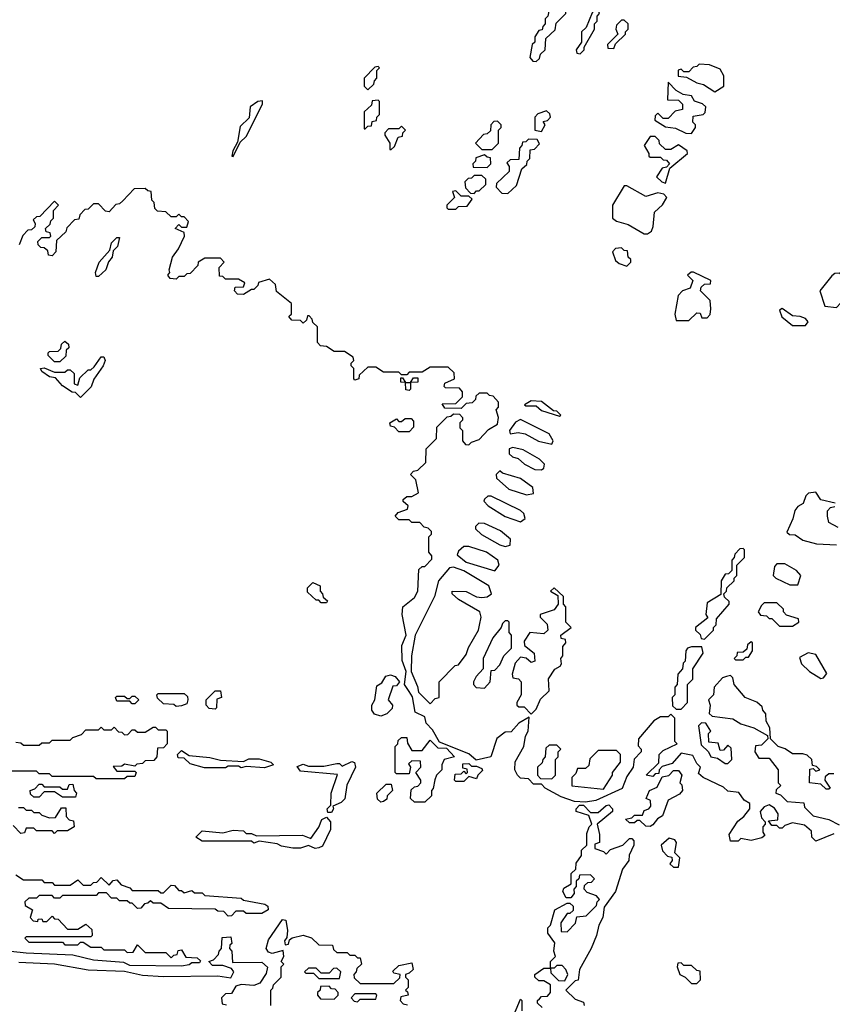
# Model space of a CAD drawing. Extents: x 2737310 to 2869991, y 870230 to 1012730.
# Tile 394 of 479: x 2755250 to 2758389, y 986700 to 990501. Entities that reach past the tile are written whole.
import ezdxf

# ---------------------------------------------------------------- set-up
doc = ezdxf.new("R2010")
doc.units = 0

msp = doc.modelspace()

# ---------------------------------------------------------------- linework, layer by layer
at = {"layer": '0CON02XD'}
for points in [[(2757245, 990340), (2757258.3, 990351.7), (2757261.7, 990368.3), (2757280, 990385), (2757281.7, 990428.3), (2757318.3, 990461.7), (2757321.7, 990488.3), (2757360, 990525), (2757360, 990575), (2757355, 990580), (2757315, 990580), (2757300, 990565), (2757290, 990515), (2757280, 990505), (2757280, 990485), (2757270, 990475), (2757268.3, 990461.7), (2757255, 990460), (2757240, 990435), (2757240, 990415), (2757230, 990405), (2757220, 990355), (2757231.7, 990341.7), (2757245, 990340)], [(2757415, 990370), (2757430, 990385), (2757430, 990395), (2757470, 990465), (2757470, 990485), (2757480, 990495), (2757480, 990515), (2757490, 990525), (2757485, 990540), (2757475, 990540), (2757461.7, 990528.3), (2757438.3, 990471.7), (2757420, 990455), (2757420, 990415), (2757400, 990385), (2757401.7, 990371.7), (2757415, 990370)], [(2757545, 990390), (2757551.7, 990408.3), (2757590, 990445), (2757590, 990455), (2757600, 990465), (2757600, 990485), (2757585, 990500), (2757575, 990500), (2757555, 990480), (2757552.5, 990465), (2757560, 990445), (2757520, 990405), (2757521.7, 990391.7), (2757545, 990390)], [(2756595, 990230), (2756618.3, 990251.7), (2756620, 990265), (2756630, 990275), (2756630, 990305), (2756640, 990315), (2756635, 990320), (2756621.7, 990318.3), (2756580, 990275), (2756580, 990245), (2756595, 990230)], [(2757935, 990222.5), (2757970, 990245), (2757970, 990285), (2757955, 990310), (2757915, 990327.5), (2757875, 990330), (2757865, 990320), (2757851.7, 990318.3), (2757835, 990300), (2757815, 990300), (2757805, 990310), (2757793, 990307), (2757793, 990283), (2757825, 990280), (2757865, 990257.5), (2757890.7, 990250.7), (2757935, 990222.5)], [(2757845, 990062.5), (2757860, 990085), (2757860, 990095), (2757850, 990105), (2757851.7, 990128.3), (2757890, 990135), (2757897, 990143), (2757900, 990165), (2757887, 990177), (2757857, 990187), (2757845, 990206.7), (2757813, 990213), (2757785, 990227.5), (2757755, 990260), (2757751.7, 990191.7), (2757795, 990190), (2757810, 990175), (2757810, 990155), (2757781.7, 990148.3), (2757755, 990120), (2757735, 990120), (2757715, 990140), (2757705, 990130), (2757703, 990113), (2757745, 990087.5), (2757783, 990083), (2757823, 990063), (2757845, 990062.5)], [(2756075, 989972.5), (2756101.7, 990028.3), (2756125, 990050), (2756187.5, 990175), (2756188.3, 990188.3), (2756170, 990185), (2756140, 990165), (2756137, 990123), (2756101.2, 990088.8), (2756091.7, 990028.3), (2756073.3, 989995), (2756070, 989975), (2756075, 989972.5)], [(2756585, 990080), (2756595, 990090), (2756608.3, 990091.7), (2756611.7, 990108.3), (2756628.3, 990111.7), (2756630, 990125), (2756640, 990135), (2756640, 990185), (2756635, 990190), (2756611.7, 990188.3), (2756608.3, 990171.7), (2756580, 990145), (2756580, 990080), (2756585, 990080)], [(2757265, 990070), (2757280, 990095), (2757271.7, 990108.3), (2757288.3, 990111.7), (2757300, 990125), (2757298.3, 990138.3), (2757285, 990150), (2757251.7, 990138.3), (2757240, 990125), (2757240, 990075), (2757265, 990070)], [(2756685, 990000), (2756698.3, 990011.7), (2756711.7, 990048.3), (2756728.3, 990051.7), (2756730, 990065), (2756740, 990075), (2756725, 990090), (2756715, 990080), (2756675, 990080), (2756660, 990065), (2756660, 990055), (2756680, 990025), (2756680, 990000), (2756685, 990000)], [(2757075, 990000), (2757100, 990025), (2757100, 990075), (2757110, 990085), (2757110, 990095), (2757095, 990110), (2757081.7, 990108.3), (2757070, 990095), (2757068.3, 990071.7), (2757055, 990060), (2757041.7, 990058.3), (2757010, 990025), (2757035, 990000), (2757075, 990000)], [(2757135, 989830), (2757168.3, 989861.7), (2757190, 989925), (2757208.3, 989941.7), (2757210, 989955), (2757220, 989965), (2757221.7, 989998.3), (2757238.3, 990001.7), (2757258.3, 990021.7), (2757248.3, 990038.3), (2757215, 990040), (2757205, 990030), (2757191.7, 990028.3), (2757190, 990015), (2757180, 990005), (2757178.3, 989961.7), (2757145, 989960), (2757131.7, 989948.3), (2757140, 989935), (2757140, 989915), (2757091.7, 989868.3), (2757090, 989855), (2757111.7, 989831.7), (2757135, 989830)], [(2757745, 989870), (2757761.7, 989928.3), (2757830, 989985), (2757827.5, 989995), (2757795, 990017.5), (2757765, 990000), (2757745, 990000), (2757721.7, 990021.7), (2757720, 990035), (2757705, 990050), (2757685, 990050), (2757662.5, 990015), (2757680, 989985), (2757680, 989975), (2757685, 989970), (2757725, 989970), (2757735, 989960), (2757748.3, 989958.3), (2757760, 989945), (2757748.3, 989931.7), (2757731.7, 989928.3), (2757710, 989895), (2757730, 989875), (2757745, 989870)], [(2757055, 989930), (2757070, 989945), (2757068.3, 989968.3), (2757055, 989970), (2757045, 989980), (2757011.7, 989968.3), (2757010, 989955), (2757000, 989945), (2757001.7, 989931.7), (2757055, 989930)], [(2757005, 989830), (2757015, 989840), (2757025, 989840), (2757050, 989865), (2757050, 989885), (2757035, 989900), (2757005, 989900), (2756995, 989890), (2756981.7, 989888.3), (2756970, 989875), (2756971.7, 989851.7), (2756991.7, 989831.7), (2757005, 989830)], [(2756755, 987907.5), (2756736.7, 987935), (2756742.5, 987985), (2756727, 988027), (2756726, 988085), (2756742.5, 988125), (2756727.5, 988205), (2756730, 988235), (2756775, 988270), (2756787.5, 988295), (2756791.7, 988378.3), (2756805, 988390), (2756815, 988390), (2756841.7, 988418.3), (2756841.7, 988431.7), (2756830, 988445), (2756830, 988505), (2756840, 988515), (2756840, 988525), (2756828.3, 988538.3), (2756811.7, 988541.7), (2756795, 988560), (2756765, 988560), (2756755, 988570), (2756715, 988570), (2756700, 988585), (2756711.7, 988598.3), (2756748.3, 988611.7), (2756750, 988625), (2756731.7, 988641.7), (2756731.7, 988648.3), (2756745, 988660), (2756765, 988660), (2756790, 988675), (2756780, 988725), (2756760, 988745), (2756771.7, 988758.3), (2756788.3, 988761.7), (2756818.3, 988791.7), (2756820, 988845), (2756860, 988885), (2756861.7, 988928.3), (2756901.7, 988968.3), (2756915, 988970), (2756925, 988980), (2756948.3, 988978.3), (2756960, 988965), (2756960, 988955), (2756950, 988945), (2756950, 988925), (2756960, 988915), (2756960, 988875), (2756971.7, 988861.7), (2756985, 988860), (2756995, 988870), (2757025, 988880), (2757060.7, 988919.3), (2757095, 988940), (2757100, 988965), (2757090, 988995), (2757100, 989005), (2757100, 989025), (2757078.3, 989048.3), (2757065, 989050), (2757055, 989060), (2757025, 989060), (2757011.7, 989048.3), (2757010, 989035), (2756998.3, 989021.7), (2756975, 989020), (2756955, 989000), (2756891.7, 989001.7), (2756881.7, 989018.3), (2756935, 989020), (2756960, 989045), (2756960, 989065), (2756948.3, 989078.3), (2756895, 989080), (2756890, 989085), (2756891.7, 989098.3), (2756930, 989115), (2756928.3, 989138.3), (2756905, 989160), (2756835, 989160), (2756805, 989140), (2756755, 989140), (2756745, 989130), (2756725, 989130), (2756715, 989140), (2756655, 989140), (2756625, 989160), (2756595, 989160), (2756561.7, 989128.3), (2756560, 989115), (2756545, 989110), (2756540, 989115), (2756540, 989155), (2756530, 989165), (2756530, 989175), (2756540, 989185), (2756538.3, 989198.3), (2756505, 989220), (2756465, 989220), (2756435, 989240), (2756411.7, 989241.7), (2756400, 989255), (2756400, 989315), (2756381.7, 989331.7), (2756380, 989345), (2756368.3, 989358.3), (2756361.7, 989358.3), (2756358.3, 989341.7), (2756345, 989330), (2756335, 989340), (2756301.7, 989341.7), (2756290, 989355), (2756295, 989360), (2756300, 989365), (2756300, 989405), (2756241.7, 989451.7), (2756238.3, 989478.3), (2756215, 989500), (2756173, 989487), (2756170, 989475), (2756155, 989460), (2756145, 989460), (2756115, 989440), (2756091.7, 989441.7), (2756080, 989455), (2756081.7, 989468.3), (2756115, 989470), (2756120, 989485), (2756095, 989500), (2756045, 989500), (2756035, 989510), (2756021.7, 989511.7), (2756020, 989545), (2756040, 989565), (2756025, 989580), (2755965, 989580), (2755940, 989565), (2755938.3, 989551.7), (2755908.3, 989521.7), (2755895, 989520), (2755885, 989510), (2755865, 989510), (2755855, 989500), (2755831.7, 989501.7), (2755822.5, 989515), (2755830, 989525), (2755827.5, 989535), (2755840, 989585), (2755863.6, 989616.4), (2755886.7, 989665), (2755885, 989680), (2755850, 989695), (2755865, 989710), (2755875, 989700), (2755895, 989700), (2755901.7, 989721.7), (2755885, 989740), (2755875, 989740), (2755865, 989750), (2755855, 989740), (2755835, 989740), (2755815, 989760), (2755781.7, 989761.7), (2755771.7, 989771.7), (2755770, 989795), (2755760, 989805), (2755758.3, 989838.3), (2755745, 989840), (2755735, 989850), (2755691.7, 989848.3), (2755648.3, 989801.7), (2755635, 989790), (2755621.7, 989788.3), (2755595, 989760), (2755581.7, 989761.7), (2755555, 989790), (2755535, 989790), (2755515, 989770), (2755501.7, 989768.3), (2755481.7, 989748.3), (2755478.3, 989731.7), (2755461.7, 989728.3), (2755431.7, 989698.3), (2755428.3, 989681.7), (2755391.7, 989648.3), (2755390, 989605), (2755375, 989590), (2755361.7, 989591.7), (2755358.3, 989608.3), (2755345, 989620), (2755331.7, 989621.7), (2755321.7, 989631.7), (2755320, 989645), (2755335, 989660), (2755365, 989660), (2755370, 989665), (2755368.3, 989678.3), (2755351.7, 989681.7), (2755350, 989695), (2755368.3, 989711.7), (2755370, 989725), (2755380, 989735), (2755380, 989765), (2755400, 989785), (2755385, 989800), (2755328.3, 989741.7), (2755315, 989740), (2755301.7, 989728.3), (2755310, 989715), (2755308.3, 989701.7), (2755295, 989690), (2755281.7, 989688.3), (2755261.7, 989668.3), (2755248.3, 989631.7)], [(2757675, 989674), (2757690, 989685), (2757697, 989703), (2757701.7, 989758.3), (2757733, 989787), (2757750, 989815), (2757737.5, 989827.5), (2757715, 989833.3), (2757668.3, 989818.3), (2757595, 989860), (2757585, 989860), (2757540, 989785), (2757540, 989735), (2757555, 989723.8), (2757600.7, 989710.7), (2757662.5, 989675), (2757675, 989674)], [(2756935, 989770), (2756945, 989780), (2756978.3, 989781.7), (2756998.3, 989808.3), (2756985, 989820), (2756955, 989820), (2756935, 989840), (2756921.7, 989838.3), (2756930, 989815), (2756900, 989785), (2756900, 989775), (2756905, 989770), (2756935, 989770)], [(2755555, 989510), (2755545, 989510), (2755542.5, 989525), (2755557.5, 989565), (2755598.3, 989611.7), (2755605, 989640), (2755625, 989660), (2755635, 989660), (2755627.5, 989625), (2755611.7, 989608.3), (2755607.5, 989585), (2755593, 989567), (2755582.5, 989535), (2755555, 989510)], [(2757595, 989550), (2757610, 989565), (2757610, 989575), (2757600, 989585), (2757598.3, 989608.3), (2757585, 989610), (2757575, 989620), (2757551.7, 989618.3), (2757540, 989605), (2757551.7, 989571.7), (2757565, 989560), (2757595, 989550)], [(2757835, 989340), (2757865, 989370), (2757878.3, 989368.3), (2757885, 989350), (2757905, 989350), (2757917, 989363), (2757920, 989385), (2757917, 989417), (2757880, 989455), (2757881.7, 989468.3), (2757895, 989480), (2757918.3, 989481.7), (2757920, 989495), (2757853, 989527), (2757843, 989527), (2757830, 989515), (2757850, 989495), (2757840, 989465), (2757810, 989455), (2757793, 989437), (2757780, 989365), (2757785, 989340), (2757835, 989340)], [(2758405, 989390), (2758421.7, 989408.3), (2758423, 989437), (2758440, 989455), (2758437.5, 989495), (2758427.5, 989515), (2758415, 989522.5), (2758398.3, 989521.7), (2758387, 989513), (2758340, 989455), (2758360, 989395), (2758405, 989390)], [(2758285, 989320), (2758296, 989335), (2758285, 989348), (2758265, 989356), (2758235, 989357.5), (2758195, 989385.8), (2758185, 989380), (2758193.8, 989353.8), (2758235, 989320), (2758285, 989320)], [(2755405, 989180), (2755385, 989180), (2755360, 989205), (2755360, 989215), (2755365, 989220), (2755398.3, 989221.7), (2755408.3, 989231.7), (2755411.7, 989248.3), (2755425, 989260), (2755438.3, 989248.3), (2755440, 989235), (2755430, 989225), (2755428.3, 989201.7), (2755405, 989180)], [(2755485, 989042.5), (2755465, 989062.5), (2755453.3, 989063.3), (2755415, 989087.5), (2755388.3, 989118.3), (2755365, 989122.5), (2755335, 989142.5), (2755330, 989155), (2755345, 989157.5), (2755385, 989140), (2755425, 989140), (2755435, 989150), (2755445, 989150), (2755460, 989135), (2755460, 989095), (2755475, 989090), (2755481.7, 989118.3), (2755515, 989150), (2755525, 989150), (2755538.3, 989161.7), (2755565, 989200), (2755575, 989200), (2755580, 989185), (2755572.5, 989165), (2755536.4, 989113.6), (2755526.1, 989083.9), (2755485, 989042.5)], [(2756755, 989070), (2756741.7, 989071.7), (2756740, 989100), (2756721.7, 989101.7), (2756721.7, 989118.3), (2756728.3, 989118.3), (2756740, 989100), (2756760, 989100), (2756771.7, 989118.3), (2756788.3, 989118.3), (2756788.3, 989101.7), (2756760, 989100), (2756760, 989075), (2756755, 989070)], [(2757335, 988970), (2757340, 988975), (2757325, 988990), (2757311.7, 988991.7), (2757265, 989026.7), (2757225, 989030), (2757200, 989015), (2757205, 989010), (2757245, 989010), (2757265, 988992.5), (2757335, 988970)], [(2756755, 988910), (2756715, 988910), (2756698.3, 988928.3), (2756681.7, 988931.7), (2756680, 988945), (2756705, 988960), (2756715, 988950), (2756725, 988950), (2756738.3, 988961.7), (2756761.7, 988961.7), (2756771.7, 988951.7), (2756771.7, 988928.3), (2756755, 988910)], [(2757305, 988862.5), (2757310, 988875), (2757295, 988902.5), (2757185, 988957.5), (2757165, 988947.5), (2757142.5, 988915), (2757145, 988902.5), (2757175, 988907.5), (2757203, 988903), (2757254.1, 988874.1), (2757305, 988862.5)], [(2757265, 988763.3), (2757275, 988770), (2757276.7, 988785), (2757257.5, 988805), (2757195, 988840), (2757155, 988850), (2757140, 988845), (2757140, 988825), (2757153, 988813), (2757175, 988807.5), (2757200, 988785), (2757240, 988765), (2757265, 988763.3)], [(2757207, 988667), (2757235, 988672.5), (2757232.5, 988695), (2757185, 988730), (2757115, 988750), (2757105, 988760), (2757090, 988745), (2757091.7, 988731.7), (2757139.3, 988689.3), (2757207, 988667)], [(2758400, 988635), (2758345, 988647.5), (2758325, 988677.5), (2758296.4, 988673.6), (2758286.4, 988663.6), (2758276.2, 988633.8), (2758255, 988622.5), (2758244, 988606), (2758236.2, 988573.8), (2758212.5, 988522.5), (2758223.3, 988513.3), (2758245, 988512.5), (2758275, 988492.5), (2758328.3, 988478.3), (2758405, 988473.3)], [(2757185, 988563.3), (2757202.5, 988575), (2757197.5, 988595), (2757185, 988606.7), (2757071.7, 988661.7), (2757058.3, 988661.7), (2757045, 988650), (2757043, 988643), (2757060, 988625), (2757125, 988583.3), (2757185, 988563.3)], [(2758411.2, 988541.2), (2758375, 988560), (2758370, 988585), (2758370, 988605), (2758381.7, 988618.3), (2758398.3, 988621.7)], [(2757125, 988467.5), (2757145, 988472.5), (2757146.1, 988496.1), (2757107.7, 988527.7), (2757045, 988556.7), (2757023, 988557), (2757010, 988545), (2757010, 988535), (2757033.9, 988513.9), (2757105, 988473.3), (2757125, 988467.5)], [(2757085, 988373.3), (2757102.5, 988395), (2757096.7, 988415), (2757052.5, 988445), (2756985, 988467.5), (2756965, 988467.5), (2756945, 988450), (2756940, 988435), (2756975, 988407.5), (2757085, 988373.3)], [(2757895, 988110), (2757930, 988145), (2757930, 988155), (2757940, 988165), (2757941.7, 988188.3), (2757990, 988245), (2757990, 988255), (2757971.7, 988271.7), (2757970, 988285), (2757980, 988295), (2757981.7, 988308.3), (2758010, 988335), (2758010, 988345), (2758020, 988355), (2758020, 988395), (2758050, 988425), (2758050, 988455), (2758045, 988460), (2758031.7, 988458.3), (2758011.7, 988438.3), (2758010, 988425), (2758000, 988415), (2758000, 988375), (2757988.3, 988361.7), (2757975, 988360), (2757960, 988335), (2757958.3, 988281.7), (2757905, 988250), (2757900, 988205), (2757908.3, 988191.7), (2757860, 988155), (2757860, 988145), (2757878.3, 988128.3), (2757881.7, 988111.7), (2757895, 988110)], [(2756835, 987860), (2756855, 987880), (2756870, 987885), (2756870, 987945), (2756931.7, 988008.3), (2756945, 988010), (2756975, 988050), (2756983, 988077), (2757022.5, 988145), (2757026.4, 988163.6), (2757032.5, 988195), (2757027.5, 988215), (2756945, 988262.5), (2756920, 988285), (2756920, 988295), (2756975, 988293.3), (2757015, 988273.3), (2757035, 988270), (2757055, 988272.5), (2757072.5, 988285), (2757062.5, 988315), (2756965, 988373.3), (2756925, 988387.5), (2756910, 988385), (2756867.5, 988335), (2756852.5, 988275), (2756777.5, 988125), (2756763.3, 988045), (2756762.5, 987985), (2756787, 987927), (2756790, 987905), (2756835, 987860)], [(2758255, 988320), (2758267.5, 988355), (2758250, 988375), (2758205, 988400), (2758175, 988400), (2758165, 988390), (2758160, 988355), (2758170, 988345), (2758225, 988320), (2758255, 988320)], [(2756435, 988250), (2756415, 988250), (2756405, 988260), (2756395, 988260), (2756361.7, 988291.7), (2756361.7, 988308.3), (2756381.7, 988328.3), (2756410, 988315), (2756410, 988295), (2756420, 988285), (2756421.7, 988271.7), (2756438.3, 988258.3), (2756435, 988250)], [(2757225, 987820), (2757245, 987840), (2757261.7, 987878.3), (2757295, 987910), (2757293, 987957), (2757316.7, 987993.3), (2757337.5, 988005), (2757342.5, 988015), (2757340, 988035), (2757347.5, 988045), (2757348.3, 988081.7), (2757360, 988095), (2757358.3, 988108.3), (2757341.7, 988111.7), (2757340, 988125), (2757380, 988155), (2757360, 988175), (2757360, 988235), (2757350, 988245), (2757350, 988275), (2757315, 988307.5), (2757300, 988295), (2757328.3, 988278.3), (2757330, 988245), (2757315, 988222.5), (2757260, 988205), (2757260, 988195), (2757287, 988167), (2757290, 988145), (2757275, 988130), (2757220, 988135), (2757198.3, 988101.7), (2757200, 988085), (2757237.5, 988055), (2757240, 988025), (2757225, 988020), (2757206.7, 988036.7), (2757185, 988040), (2757163.3, 988016.7), (2757152.5, 987975), (2757155, 987960), (2757177, 987957), (2757187.5, 987945), (2757187.5, 987895), (2757170, 987865), (2757170, 987855), (2757178.3, 987848.3), (2757198.3, 987848.3), (2757225, 987820)], [(2758235, 988160), (2758260, 988175), (2758258.3, 988188.3), (2758211.7, 988201.7), (2758200, 988215), (2758200, 988225), (2758175, 988250), (2758125, 988250), (2758115, 988240), (2758102.5, 988215), (2758111.7, 988201.7), (2758135, 988200), (2758145, 988190), (2758155, 988190), (2758185, 988160), (2758235, 988160)], [(2757045, 987920), (2757067.5, 987945), (2757071.7, 987988.3), (2757085, 987990), (2757105, 988010), (2757120, 988045), (2757150, 988075), (2757150, 988125), (2757140, 988135), (2757140, 988175), (2757135, 988180), (2757125, 988180), (2757115, 988170), (2757110, 988155), (2757077.5, 988115), (2757040, 988035), (2757040, 987995), (2757012.5, 987965), (2757002.5, 987945), (2757002.5, 987935), (2757013, 987923), (2757045, 987920)], [(2758045, 988030), (2758055, 988040), (2758065, 988040), (2758080, 988065), (2758080, 988095), (2758075, 988100), (2758061.7, 988088.3), (2758058.3, 988071.7), (2758045, 988060), (2758021.7, 988058.3), (2758020, 988045), (2758010, 988035), (2758015, 988030), (2758045, 988030)], [(2757805, 987840), (2757830, 987865), (2757830, 987935), (2757850, 987955), (2757850, 987995), (2757890, 988055), (2757885, 988080), (2757845, 988080), (2757830, 988075), (2757822.5, 988065), (2757820, 988025), (2757813, 988017), (2757810, 987995), (2757792.5, 987975), (2757790, 987935), (2757780, 987925), (2757780, 987895), (2757770, 987885), (2757771.7, 987851.7), (2757785, 987840), (2757805, 987840)], [(2758345, 987957.5), (2758355, 987960), (2758367, 987977), (2758325, 988050), (2758295, 988057.5), (2758261.7, 988038.3), (2758270, 988015), (2758300, 987985), (2758345, 987957.5)], [(2756645, 987812.5), (2756620, 987820), (2756610.8, 987835), (2756610.8, 987855), (2756621.2, 987875), (2756630, 987930), (2756649.3, 987940.7), (2756663.6, 987966.4), (2756681.7, 987971.7), (2756700, 987965), (2756717.5, 987945), (2756705, 987930), (2756691.7, 987928.3), (2756673.3, 987875), (2756690, 987855), (2756688.3, 987841.7), (2756668.3, 987821.7), (2756645, 987812.5)], [(2758395, 987590), (2758375, 987590), (2758361.7, 987578.3), (2758360, 987565), (2758380, 987535), (2758375, 987530), (2758365, 987530), (2758345, 987550), (2758300, 987555), (2758301.7, 987608.3), (2758315, 987610), (2758325, 987600), (2758340, 987605), (2758328.3, 987618.3), (2758311.7, 987621.7), (2758310, 987645), (2758291.7, 987661.7), (2758275, 987667.5), (2758235, 987667.5), (2758206.7, 987686.7), (2758180, 987695), (2758150, 987725), (2758147, 987767), (2758133, 987793), (2758131.7, 987821.7), (2758120, 987835), (2758118.3, 987848.3), (2758097, 987867), (2758052.5, 987885), (2758010, 987935), (2758005, 987960), (2757995, 987970), (2757980, 987965), (2757965, 987960), (2757932.5, 987925), (2757930, 987895), (2757910, 987875), (2757917.5, 987855), (2757913, 987823), (2757925, 987812.5), (2758005, 987802.5), (2758035, 987782.5), (2758085, 987767.5), (2758138.3, 987738.3), (2758140, 987725), (2758115, 987700), (2758091.7, 987698.3), (2758090, 987675), (2758105, 987650), (2758145, 987650), (2758180, 987605), (2758180, 987555), (2758190, 987545), (2758171.7, 987528.3), (2758170, 987515), (2758188.3, 987508.3), (2758215, 987482.5), (2758278.3, 987478.3), (2758281.7, 987461.7), (2758315, 987427.5), (2758375, 987413.3), (2758415, 987392.5)], [(2756005, 987840), (2755981.7, 987841.7), (2755970, 987855), (2755970, 987875), (2756005, 987910), (2756025, 987910), (2756030, 987885), (2756011.7, 987878.3), (2756010, 987845), (2756005, 987840)], [(2758395, 987357.5), (2758325, 987330), (2758310, 987345), (2758308.3, 987368.3), (2758281.7, 987391.7), (2758235, 987400), (2758205, 987390), (2758195, 987380), (2758185, 987380), (2758175, 987390), (2758155, 987390), (2758141.7, 987408.3), (2758178.3, 987411.7), (2758180, 987435), (2758165, 987457.5), (2758145, 987470), (2758125, 987462.5), (2758110, 987445), (2758115, 987420), (2758130, 987405), (2758130, 987395), (2758120, 987385), (2758120, 987365), (2758128.3, 987351.7), (2758117, 987343), (2758075, 987332.5), (2758035, 987340), (2758025, 987330), (2757995, 987330), (2757990, 987355), (2758023.6, 987406.4), (2758047.5, 987425), (2758070, 987455), (2758070, 987475), (2758048.3, 987488.3), (2758028.3, 987518.3), (2757985, 987523.3), (2757968.8, 987538.8), (2757890, 987575), (2757871.7, 987591.7), (2757880, 987615), (2757865, 987630), (2757850, 987660), (2757805, 987670), (2757770.7, 987629.3), (2757731.7, 987618.3), (2757720, 987605), (2757718.3, 987591.7), (2757705, 987590), (2757695, 987580), (2757670, 987585), (2757718.3, 987631.7), (2757720, 987665), (2757735, 987680), (2757790, 987705), (2757780, 987715), (2757780, 987805), (2757765, 987820), (2757755, 987810), (2757725, 987810), (2757700, 987795), (2757640, 987725), (2757638.3, 987698.3), (2757650, 987685), (2757650, 987675), (2757623, 987647), (2757620, 987615), (2757595, 987580), (2757576.7, 987533.3), (2757475, 987486.7), (2757435, 987480), (2757393, 987483), (2757341.2, 987501.2), (2757280, 987535), (2757265, 987550), (2757235, 987550), (2757215, 987570), (2757185, 987572.5), (2757172.5, 987585), (2757162.5, 987605), (2757163.6, 987636.4), (2757197.5, 987695), (2757203.8, 987735), (2757213.8, 987755), (2757218.3, 987808.3), (2757177.5, 987785), (2757148.3, 987751.7), (2757125, 987750), (2757093.6, 987726.4), (2757070, 987655), (2757012.5, 987642.5), (2756985, 987667.5), (2756871.7, 987711.7), (2756845, 987760), (2756820, 987785), (2756815, 987810), (2756777.5, 987827.5), (2756767, 987887), (2756755, 987907.5)], [(2755695, 987860), (2755685, 987860), (2755675, 987870), (2755625, 987870), (2755620, 987885), (2755625, 987890), (2755655, 987890), (2755665, 987880), (2755675, 987880), (2755685, 987890), (2755695, 987890), (2755710, 987875), (2755695, 987860)], [(2755855, 987850), (2755845, 987857.5), (2755805, 987860), (2755781.7, 987881.7), (2755780, 987895), (2755785, 987900), (2755885, 987900), (2755898.3, 987888.3), (2755900, 987875), (2755895, 987860), (2755875, 987852.5), (2755855, 987850)], [(2755235, 987712.5), (2755255, 987710), (2755265, 987700), (2755325, 987700), (2755335, 987710), (2755365, 987710), (2755375, 987720), (2755445, 987720), (2755455, 987730), (2755488.3, 987741.7), (2755505, 987760), (2755555, 987760), (2755565, 987770), (2755575, 987760), (2755605, 987760), (2755615, 987770), (2755631.7, 987751.7), (2755645, 987750), (2755655, 987740), (2755668.3, 987741.7), (2755685, 987760), (2755695, 987760), (2755705, 987750), (2755735, 987750), (2755765, 987770), (2755775, 987770), (2755785, 987760), (2755815, 987760), (2755820, 987755), (2755820, 987705), (2755805, 987690), (2755781.7, 987688.3), (2755780, 987655), (2755768.3, 987641.7), (2755735, 987640), (2755725, 987630), (2755703, 987627), (2755695, 987620), (2755655, 987627.5), (2755645, 987620), (2755611.7, 987618.3), (2755625, 987600), (2755695, 987600), (2755700, 987595), (2755695, 987580), (2755665, 987580), (2755655, 987570), (2755545, 987570), (2755535, 987580), (2755375, 987580), (2755365, 987590), (2755325, 987590), (2755315, 987600), (2755155, 987600)], [(2757985, 987630), (2758000, 987645), (2757998.3, 987688.3), (2757985, 987700), (2757968.3, 987681.7), (2757955, 987680), (2757948.3, 987708.3), (2757911.7, 987711.7), (2757910, 987745), (2757920, 987755), (2757900, 987785), (2757883, 987787), (2757872.5, 987775), (2757881.7, 987701.7), (2757910, 987675), (2757920, 987655), (2757945, 987650), (2757975, 987630), (2757985, 987630)], [(2756815, 987480), (2756775, 987480), (2756760, 987495), (2756761.7, 987528.3), (2756775, 987540), (2756788.3, 987541.7), (2756800, 987555), (2756800, 987565), (2756780, 987595), (2756800, 987615), (2756798.3, 987638.3), (2756765, 987640), (2756751.7, 987628.3), (2756760, 987615), (2756755, 987590), (2756705, 987590), (2756700, 987595), (2756700, 987695), (2756710, 987705), (2756711.7, 987718.3), (2756725, 987730), (2756745, 987730), (2756748.3, 987708.3), (2756765, 987680), (2756805, 987680), (2756835, 987720), (2756865, 987690), (2756898.3, 987688.3), (2756930, 987655), (2756890, 987645), (2756880, 987625), (2756880, 987605), (2756860, 987585), (2756853, 987567), (2756847, 987533), (2756840, 987525), (2756840, 987505), (2756815, 987480)], [(2756105, 987612.5), (2756095, 987620), (2756055, 987620), (2756045, 987612.5), (2755963.3, 987613.3), (2755908.3, 987628.3), (2755885, 987650), (2755861.7, 987651.7), (2755860, 987665), (2755875, 987680), (2755905, 987660), (2755985, 987652.5), (2756025, 987642.5), (2756115, 987637.5), (2756135, 987647.5), (2756175, 987647.5), (2756220, 987635), (2756230, 987625), (2756195, 987613.3), (2756125, 987617.5), (2756105, 987612.5)], [(2757305, 987570), (2757320, 987585), (2757320, 987645), (2757330, 987655), (2757330, 987675), (2757340, 987685), (2757325, 987700), (2757295, 987700), (2757281.7, 987688.3), (2757280, 987655), (2757270, 987645), (2757268.3, 987631.7), (2757250, 987615), (2757250, 987585), (2757261.7, 987571.7), (2757305, 987570)], [(2757505, 987530), (2757540, 987585), (2757540, 987595), (2757570, 987635), (2757570, 987665), (2757555, 987680), (2757485, 987680), (2757451.7, 987648.3), (2757448.3, 987621.7), (2757435, 987610), (2757405, 987610), (2757398.3, 987591.7), (2757382.5, 987575), (2757383, 987543), (2757505, 987530)], [(2756455, 987440), (2756440, 987440), (2756437.5, 987455), (2756451.7, 987468.3), (2756452.5, 987515), (2756477.5, 987587.5), (2756335, 987600), (2756321.7, 987618.3), (2756345, 987627.5), (2756365, 987620), (2756425, 987620), (2756475, 987630), (2756485, 987630), (2756495, 987620), (2756533, 987637), (2756543, 987633), (2756546.7, 987615), (2756514.2, 987545.8), (2756506.2, 987493.8), (2756491.2, 987478.8), (2756460, 987465), (2756462.5, 987455), (2756455, 987440)], [(2756965, 987560), (2756935, 987560), (2756930, 987565), (2756931.7, 987588.3), (2756955, 987590), (2756965, 987600), (2756975, 987590), (2756980, 987595), (2756978.3, 987608.3), (2756961.7, 987611.7), (2756961.7, 987628.3), (2756985, 987630), (2756995, 987620), (2757015, 987620), (2757035, 987610), (2757037, 987603), (2757020, 987585), (2757015, 987570), (2756985, 987580), (2756965, 987560)], [(2757685, 987386.7), (2757668.3, 987388.3), (2757645, 987410), (2757635, 987410), (2757625, 987400), (2757605, 987400), (2757590, 987415), (2757615, 987420), (2757625, 987430), (2757655, 987430), (2757661.7, 987448.3), (2757680, 987455), (2757687.5, 987465), (2757687, 987487), (2757670, 987495), (2757682.5, 987525), (2757711.7, 987538.3), (2757731.7, 987578.3), (2757757, 987583), (2757775, 987602.5), (2757795, 987602.5), (2757807.5, 987585), (2757800, 987555), (2757807, 987547), (2757810, 987525), (2757798.3, 987511.7), (2757755, 987487.5), (2757732.5, 987427.5), (2757714.1, 987415.9), (2757695, 987392.5), (2757685, 987386.7)], [(2755465, 987500), (2755415, 987500), (2755385, 987520), (2755345, 987520), (2755325, 987500), (2755305, 987500), (2755291.7, 987511.7), (2755290, 987525), (2755308.3, 987531.7), (2755325, 987550), (2755335, 987550), (2755345, 987540), (2755405, 987540), (2755415, 987530), (2755435, 987530), (2755441.7, 987548.3), (2755455, 987550), (2755460, 987525), (2755470, 987515), (2755465, 987500)], [(2756645, 987480), (2756631.7, 987491.7), (2756630, 987515), (2756665, 987550), (2756685, 987550), (2756690, 987525), (2756670, 987505), (2756668.3, 987491.7), (2756655, 987482.5), (2756645, 987480)], [(2755245, 987460), (2755265, 987460), (2755275, 987450), (2755295, 987450), (2755305, 987440), (2755325, 987440), (2755335, 987430), (2755365, 987420), (2755388.3, 987421.7), (2755411.7, 987458.3), (2755428.3, 987458.3), (2755430, 987425), (2755441.7, 987411.7), (2755458.3, 987408.3), (2755460, 987385), (2755435, 987370), (2755395, 987370), (2755385, 987360), (2755375, 987370), (2755315, 987370), (2755305, 987380), (2755275, 987380), (2755268.3, 987361.7), (2755255, 987360), (2755225, 987390)], [(2757268.3, 986688.3), (2757250, 986705), (2757250, 986715), (2757258.3, 986721.7), (2757265, 986730), (2757288.3, 986731.7), (2757300, 986745), (2757300, 986775), (2757275, 986790), (2757255, 986790), (2757240, 986805), (2757240, 986815), (2757275, 986840), (2757300, 986840), (2757300, 986865), (2757320, 986885), (2757312.5, 986905), (2757317, 986937), (2757290, 986975), (2757290, 986995), (2757300, 987005), (2757317.5, 987065), (2757365, 987090), (2757375, 987090), (2757388.3, 987078.3), (2757388.3, 987061.7), (2757375, 987050), (2757365, 987050), (2757340, 987015), (2757341.7, 986981.7), (2757365, 986980), (2757397, 987013), (2757401.7, 987038.3), (2757438.3, 987041.7), (2757478.3, 987081.7), (2757480, 987095), (2757490, 987105), (2757478.3, 987118.3), (2757441.7, 987131.7), (2757430, 987145), (2757431.7, 987158.3), (2757445, 987170), (2757458.3, 987171.7), (2757470, 987185), (2757455, 987200), (2757411.7, 987198.3), (2757410, 987185), (2757400, 987175), (2757400, 987155), (2757390, 987145), (2757391.7, 987128.3), (2757378.3, 987111.7), (2757360.7, 987110.7), (2757347.5, 987135), (2757351.7, 987148.3), (2757380, 987165), (2757380, 987205), (2757398.3, 987221.7), (2757400, 987245), (2757420, 987275), (2757420, 987295), (2757440, 987315), (2757440.7, 987359.3), (2757450, 987385), (2757460, 987395), (2757448.3, 987428.3), (2757400, 987445), (2757400, 987455), (2757411.7, 987468.3), (2757428.3, 987468.3), (2757455, 987440), (2757485, 987440), (2757515, 987467.5), (2757525, 987470), (2757540, 987455), (2757540, 987445), (2757480, 987395), (2757490, 987355), (2757490, 987325), (2757471.7, 987318.3), (2757471.7, 987301.7), (2757505, 987290), (2757515, 987280), (2757531.7, 987298.3), (2757580, 987315), (2757605, 987340), (2757615, 987340), (2757621.7, 987331.7), (2757622.5, 987315), (2757603.6, 987276.4), (2757603.3, 987255), (2757578.3, 987221.7), (2757551.2, 987135), (2757507.5, 987075), (2757502.5, 987035), (2757487.5, 987005), (2757478, 986965)], [(2756391.7, 987301.7), (2756365, 987312.5), (2756335, 987302.5), (2756305, 987302.5), (2756260.7, 987310.7), (2756245, 987320), (2756175, 987330), (2756155, 987322.5), (2756145, 987330), (2755955, 987330), (2755930, 987345), (2755955, 987370), (2756035, 987362.5), (2756075, 987372.5), (2756115, 987370), (2756125, 987360), (2756145, 987360), (2756165, 987350), (2756343, 987353), (2756375, 987340), (2756405.7, 987384.3), (2756416.7, 987413.3), (2756435, 987422.5), (2756450, 987405), (2756450, 987375), (2756419.2, 987310.8), (2756405, 987303.8), (2756391.7, 987301.7)], [(2757795, 987230), (2757800, 987265), (2757780, 987285), (2757787.5, 987325), (2757780, 987335), (2757758.3, 987341.7), (2757727.5, 987315), (2757733, 987293), (2757751.7, 987271.7), (2757768.3, 987268.3), (2757770, 987255), (2757761.7, 987241.7), (2757775, 987230), (2757795, 987230)], [(2755235, 987200), (2755265, 987180), (2755335, 987180), (2755345, 987170), (2755375, 987170), (2755385, 987160), (2755445, 987160), (2755475, 987180), (2755495, 987160), (2755525, 987160), (2755535, 987170), (2755548.3, 987171.7), (2755565, 987190), (2755595, 987160), (2755611.7, 987178.3), (2755625, 987180), (2755641.7, 987161.7), (2755675, 987150), (2755685, 987140), (2755785, 987140), (2755795, 987130), (2755805, 987130), (2755835, 987160), (2755848.3, 987158.3), (2755865, 987140), (2755875, 987140), (2755885, 987130), (2755915, 987140), (2755925, 987130), (2755955, 987130), (2755965, 987120), (2756105, 987110), (2756115, 987102.5), (2756197, 987087), (2756208.3, 987078.3), (2756210, 987065), (2756185, 987050), (2756125, 987050), (2756115, 987060), (2756085, 987060), (2756068.3, 987041.7), (2756055, 987040), (2756038.3, 987058.3), (2756015, 987060), (2756005, 987067.5), (2755825, 987070), (2755795, 987090), (2755765, 987090), (2755755, 987100), (2755745, 987090), (2755731.7, 987088.3), (2755718.3, 987071.7), (2755705, 987070), (2755685, 987090), (2755675, 987090), (2755665, 987100), (2755635, 987100), (2755625, 987110), (2755605, 987110), (2755585, 987130), (2755555, 987130), (2755545, 987120), (2755415, 987120), (2755405, 987110), (2755385, 987110), (2755375, 987120), (2755325, 987120), (2755315, 987110), (2755285, 987110), (2755270, 987095), (2755271.7, 987081.7), (2755300, 987065), (2755290, 987035), (2755301.7, 987021.7), (2755320, 987020), (2755321.7, 987028.3), (2755335, 987030), (2755340, 987020), (2755355, 987020), (2755375, 987040), (2755385, 987030), (2755398.3, 987028.3), (2755435, 986990), (2755475, 986990), (2755505, 987010), (2755528.3, 986988.3), (2755530, 986965), (2755525, 986960), (2755275, 986960), (2755270, 986955), (2755285, 986940), (2755415, 986940), (2755425, 986930), (2755475, 986930), (2755485, 986940), (2755495, 986940), (2755525, 986920), (2755565, 986920), (2755575, 986910), (2755655, 986910), (2755665, 986900), (2755688.3, 986901.7), (2755705, 986930), (2755735, 986900), (2755815, 986900), (2755835, 986880), (2755845, 986890), (2755858.3, 986891.7), (2755861.7, 986908.3), (2755875, 986910), (2755891.7, 986881.7), (2755935, 986880), (2755948.3, 986868.3), (2755945, 986860), (2755915, 986860), (2755905, 986852.5), (2755875, 986847.5)], [(2756220, 986695), (2756220, 986755), (2756228.3, 986761.7), (2756230, 986775), (2756260, 986805), (2756260, 986845), (2756270, 986855), (2756260, 986865), (2756270, 986885), (2756268.3, 986908.3), (2756225, 986896.2), (2756211.2, 986901.2), (2756202.5, 986915), (2756211.2, 986948.8), (2756265, 987027.5), (2756277.5, 987025), (2756283.8, 986985), (2756281.7, 986958.3), (2756272.5, 986945), (2756275, 986930), (2756288.3, 986931.7), (2756291.7, 986948.3), (2756303, 986957), (2756345, 986967.5), (2756377, 986957), (2756405, 986930), (2756458.3, 986928.3), (2756461.7, 986911.7), (2756475, 986900), (2756515, 986900), (2756525, 986890), (2756545, 986890), (2756555, 986880), (2756565, 986880), (2756570, 986855), (2756551.7, 986838.3), (2756550, 986825), (2756540, 986815), (2756541.7, 986801.7), (2756565, 986780), (2756695, 986780), (2756718.3, 986801.7), (2756720, 986815), (2756695, 986820), (2756691.7, 986828.3), (2756715, 986850), (2756765, 986860), (2756770, 986835), (2756755, 986820), (2756740, 986815), (2756740, 986805), (2756750, 986795), (2756750, 986765), (2756740, 986755), (2756748.3, 986748.3), (2756750, 986735), (2756721.7, 986728.3), (2756720, 986715), (2756731.7, 986701.7), (2756748.3, 986698.3)], [(2755247, 986863), (2755385, 986856.2), (2755515, 986833.3), (2755655, 986827.5), (2755725, 986812.5), (2755805, 986807.5), (2756015, 986810), (2756065, 986802.5), (2756077.5, 986825), (2756068.3, 986838.3), (2756035, 986850), (2755995, 986850), (2755980, 986865), (2755998.3, 986871.7), (2756018.3, 986891.7), (2756020, 986905), (2756030, 986915), (2756031.7, 986958.3), (2756065, 986960), (2756070, 986935), (2756061.7, 986928.3), (2756060, 986915), (2756070, 986905), (2756071.7, 986861.7), (2756185, 986862.5), (2756207, 986843), (2756201.7, 986818.3), (2756178, 986782), (2756155, 986772.5), (2756105, 986776.7), (2756085, 986770), (2756068.3, 986741.7), (2756045, 986740), (2756030, 986725), (2756031.7, 986701.7), (2756048.3, 986698.3)], [(2757478, 986965), (2757457.5, 986915), (2757412.5, 986835), (2757407, 986793), (2757395, 986790), (2757360, 986755), (2757395, 986720), (2757428.3, 986708.3), (2757430, 986695)], [(2755875, 986847.5), (2755675, 986850), (2755651.7, 986861.7), (2755535, 986870), (2755455, 986890), (2755275, 986897.5), (2755155, 986910)], [(2757355, 986790), (2757367.5, 986815), (2757360, 986835), (2757345, 986850), (2757325, 986850), (2757315, 986840), (2757300, 986840), (2757301.7, 986821.7), (2757331.7, 986791.7), (2757355, 986790)], [(2757865, 986780), (2757880, 986795), (2757878.3, 986828.3), (2757865, 986830), (2757845, 986850), (2757815, 986850), (2757805, 986860), (2757791.7, 986858.3), (2757790, 986845), (2757800, 986815), (2757820, 986805), (2757845, 986780), (2757865, 986780)], [(2756485, 986800), (2756490, 986825), (2756475, 986840), (2756461.7, 986838.3), (2756445, 986820), (2756415, 986820), (2756395, 986840), (2756365, 986840), (2756350, 986825), (2756355, 986820), (2756385, 986820), (2756405, 986800), (2756485, 986800)], [(2756465, 986720), (2756480, 986735), (2756480, 986745), (2756468.3, 986758.3), (2756455, 986760), (2756445, 986770), (2756411.7, 986768.3), (2756410, 986755), (2756400, 986745), (2756400, 986735), (2756411.7, 986721.7), (2756465, 986720)], [(2756555, 986710), (2756565, 986720), (2756625, 986720), (2756630, 986735), (2756625, 986740), (2756545, 986740), (2756530, 986725), (2756541.7, 986711.7), (2756555, 986710)], [(2757140, 986615), (2757185, 986720), (2757190, 986715), (2757190, 986675)]]:
    msp.add_lwpolyline(points, dxfattribs=at)

doc.saveas('drawing.dxf')
